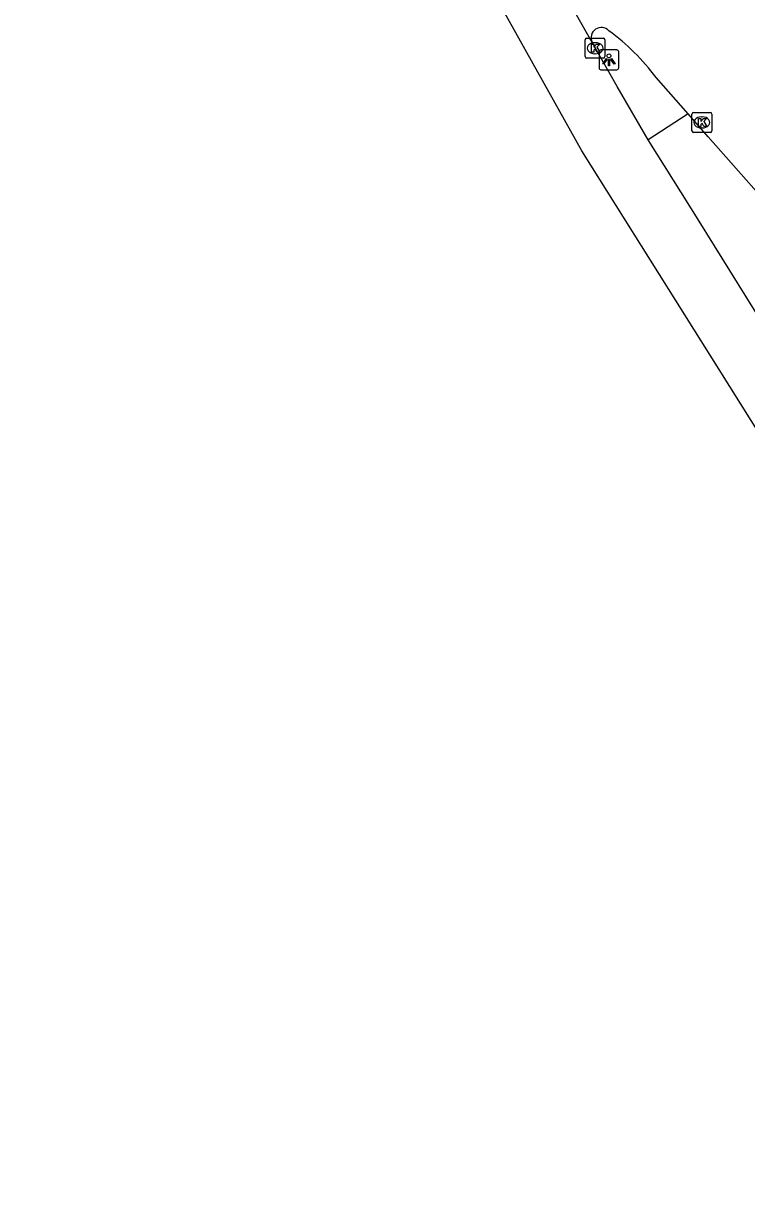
# Model space of a CAD drawing. Extents: x 160379 to 161131, y 383940 to 384849.
# Drawn here: x 160771.4 to 160807.9, y 384016.7 to 384075.2 of the extents above; entities that cross this region are included whole.
import ezdxf

# ---------------------------------------------------------------- set-up
doc = ezdxf.new("R2010")
doc.units = 0
for name, color, linetype in [('IMGEO_Haag', 7, 'Continuous'), ('IMGEO_Kolk', 7, 'Continuous'), ('IMGEO_Lichtpunt', 7, 'Continuous'), ('IMGEO_Rijbaan_lokaal_gesloten', 7, 'Continuous'), ('IMGEO_Rijbaan_lokaal_open', 7, 'Continuous')]:
    doc.layers.add(name, color=color, linetype=linetype)

msp = doc.modelspace()

# ---------------------------------------------------------------- linework, layer by layer
at = {"layer": 'IMGEO_Haag'}
msp.add_lwpolyline([(160804.909, 384070.605), (160802.895, 384069.303)], dxfattribs=at)
at = {"layer": 'IMGEO_Kolk'}
for p, q in [((160799.717, 384073.492), (160799.717, 384074.344)), ((160799.792, 384074.418), (160800.644, 384074.418)), ((160800.205, 384074.198), (160800.23, 384074.198)), ((160800.718, 384074.344), (160800.718, 384073.492)), ((160800.644, 384073.418), (160799.792, 384073.418)), ((160800.228, 384073.638), (160800.203, 384073.638)), ((160805.107, 384069.746), (160805.107, 384070.598)), ((160805.182, 384070.672), (160806.034, 384070.672)), ((160805.595, 384070.452), (160805.62, 384070.452)), ((160806.108, 384070.598), (160806.108, 384069.746)), ((160805.618, 384069.892), (160805.593, 384069.892)), ((160806.034, 384069.672), (160805.182, 384069.672))]:
    msp.add_line(p, q, dxfattribs=at)
for points in [[(160799.717, 384073.492), (160799.717, 384074.344)], [(160799.792, 384074.418), (160800.644, 384074.418)], [(160800.038, 384074.118), (160800.161, 384074.118), (160800.161, 384073.967), (160800.291, 384074.118), (160800.455, 384074.118), (160800.309, 384073.967), (160800.462, 384073.718), (160800.31, 384073.718), (160800.225, 384073.882), (160800.161, 384073.815), (160800.161, 384073.718), (160800.038, 384073.718), (160800.038, 384074.118)], [(160800.718, 384074.344), (160800.718, 384073.492)], [(160800.644, 384073.418), (160799.792, 384073.418)], [(160805.107, 384069.746), (160805.107, 384070.598)], [(160805.182, 384070.672), (160806.034, 384070.672)], [(160806.108, 384070.598), (160806.108, 384069.746)], [(160805.428, 384070.372), (160805.551, 384070.372), (160805.551, 384070.221), (160805.681, 384070.372), (160805.845, 384070.372), (160805.699, 384070.221), (160805.852, 384069.972), (160805.7, 384069.972), (160805.615, 384070.136), (160805.551, 384070.069), (160805.551, 384069.972), (160805.428, 384069.972), (160805.428, 384070.372)], [(160806.034, 384069.672), (160805.182, 384069.672)]]:
    msp.add_lwpolyline(points, dxfattribs=at)
for centre, start, end in [((160799.794, 384074.342), 91.55205, 178.44795), ((160799.794, 384074.342), 91.55205, 178.44795), ((160800.642, 384074.342), 1.55205, 88.44795), ((160800.642, 384074.342), 1.55205, 88.44795), ((160799.794, 384073.494), 181.55205, 268.44795), ((160799.794, 384073.494), 181.55205, 268.44795), ((160800.642, 384073.494), 271.55205, 358.44795), ((160800.642, 384073.494), 271.55205, 358.44795), ((160805.184, 384070.596), 91.55205, 178.44795), ((160805.184, 384070.596), 91.55205, 178.44795), ((160806.032, 384070.596), 1.55205, 88.44795), ((160806.032, 384070.596), 1.55205, 88.44795), ((160805.184, 384069.748), 181.55205, 268.44795), ((160805.184, 384069.748), 181.55205, 268.44795), ((160806.032, 384069.748), 271.55205, 358.44795), ((160806.032, 384069.748), 271.55205, 358.44795)]:
    msp.add_arc(centre, 0.0765, start, end, dxfattribs=at)
for centre, major_axis, ratio, start_param, end_param in [((160800.204, 384073.918), (-0.387, 0.002), 0.722429, 4.712389, 7.853982), ((160800.229, 384073.918), (-0.39, 0.002), 0.717154, 1.570796, 4.712389), ((160805.594, 384070.172), (-0.387, 0.002), 0.722429, 4.712389, 7.853982), ((160805.619, 384070.172), (-0.39, 0.002), 0.717154, 1.570796, 4.712389)]:
    msp.add_ellipse(centre, major_axis=major_axis, ratio=ratio, start_param=start_param, end_param=end_param, dxfattribs=at)
at = {"layer": 'IMGEO_Lichtpunt'}
for p, q in [((160800.417, 384073.733), (160800.417, 384072.926)), ((160800.417, 384073.733), (160800.417, 384072.926)), ((160801.319, 384073.828), (160800.511, 384073.828)), ((160801.319, 384073.828), (160800.511, 384073.828)), ((160801.413, 384072.926), (160801.413, 384073.733)), ((160801.413, 384072.926), (160801.413, 384073.733)), ((160800.511, 384072.832), (160801.319, 384072.832)), ((160800.511, 384072.832), (160801.319, 384072.832))]:
    msp.add_line(p, q, dxfattribs=at)
for points in [[(160800.791, 384073.397), (160800.83, 384073.369), (160800.642, 384073.107), (160800.604, 384073.134), (160800.791, 384073.397)], [(160800.893, 384073.349), (160800.94, 384073.349), (160800.94, 384073.027), (160800.893, 384073.027), (160800.893, 384073.349)], [(160801.003, 384073.369), (160801.041, 384073.396), (160801.228, 384073.134), (160801.189, 384073.106), (160801.003, 384073.369)]]:
    msp.add_lwpolyline(points, dxfattribs=at)
msp.add_circle((160800.916, 384073.531), 0.0994, dxfattribs=at)
for centre, start, end in [((160800.511, 384073.733), 90, 180), ((160800.511, 384073.733), 90, 180), ((160801.319, 384073.733), 0, 90), ((160801.319, 384073.733), 0, 90), ((160800.511, 384072.926), 180, 270), ((160800.511, 384072.926), 180, 270), ((160801.319, 384072.926), 270, 0), ((160801.319, 384072.926), 270, 360)]:
    msp.add_arc(centre, 0.0946, start, end, dxfattribs=at)
at = {"layer": 'IMGEO_Rijbaan_lokaal_gesloten'}
for points in [[(160882.487, 383957.728), (160854.954, 383990.458), (160837.19, 384012.568), (160828.849, 384023.623), (160817.937, 384039.793), (160814.718, 384044.564), (160806.475, 384057.701), (160799.553, 384068.733), (160788.358, 384088.753), (160780.528, 384102.757), (160774.602, 384112.332), (160771.363, 384117.566)], [(160800.066, 384074.213), (160790.43, 384091.244)], [(160802.895, 384069.303), (160801.326, 384071.991), (160800.066, 384074.213)], [(160817.58, 384046.047), (160809.892, 384058.082), (160804.996, 384065.946), (160802.895, 384069.303)]]:
    msp.add_lwpolyline(points, dxfattribs=at)
at = {"layer": 'IMGEO_Rijbaan_lokaal_open'}
for points in [[(160804.909, 384070.605), (160803.297, 384072.439)], [(160812.691, 384061.43), (160810.137, 384064.666), (160805.922, 384069.453), (160804.909, 384070.605)]]:
    msp.add_lwpolyline(points, dxfattribs=at)
for centre, radius, start, end in [((160800.536, 384074.442), 0.522, 43.11534, 205.98738), ((160794.251, 384065.697), 11.282, 36.69946, 53.78405)]:
    msp.add_arc(centre, radius, start, end, dxfattribs=at)

doc.saveas('drawing.dxf')
